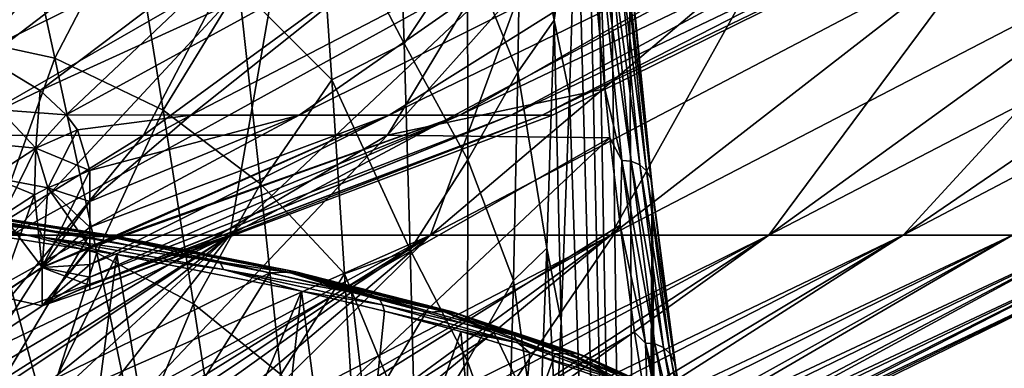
# Model space of a CAD drawing. Header units: metres. Extents: x -92 to 264, y -100 to 50.
# Tile 158 of 656: x 8.15 to 13.26, y -87.85 to -86.05. Entities that reach past the tile are written whole.
import ezdxf

# ---------------------------------------------------------------- set-up
doc = ezdxf.new("R2010")
doc.units = ezdxf.units.M
doc.layers.add('solid_21062050_01', color=7, linetype='CONTINUOUS')

msp = doc.modelspace()

# ---------------------------------------------------------------- linework, layer by layer
at = {"layer": 'solid_21062050_01'}
for points in [[(11.099886, -82.686668, 14.053756), (11.075322, -83.958984, 14.551598), (11.372429, -97.472519, 8.515036)], [(11.20477, -84.311188, 11.924382), (11.099886, -82.686668, 14.053756), (11.372429, -97.472519, 8.515036)], [(11.075322, -83.958984, 14.551598), (11.044058, -85.212616, 15.185433), (11.372429, -97.472519, 8.515036)], [(11.316889, -85.724564, 9.648303), (11.20477, -84.311188, 11.924382), (11.372429, -97.472519, 8.515036)], [(10.754208, -85.17878, 16.944223), (10.925914, -86.048782, 16.59277), (10.957839, -84.790749, 15.863614)], [(10.957839, -84.790749, 15.863614), (10.925914, -86.048782, 16.59277), (11.044058, -85.212616, 15.185433)], [(8.190191, -84.9543, 12.398563), (7.450551, -86.645546, 10.13701), (6.041152, -86.645882, 10.772368)], [(6.633561, -84.954651, 13.067729), (8.190191, -84.9543, 12.398563), (6.041152, -86.645882, 10.772368)], [(9.6802, -84.95388, 11.591868), (8.794003, -86.645149, 9.372012), (7.450551, -86.645546, 10.13701)], [(8.190191, -84.9543, 12.398563), (9.6802, -84.95388, 11.591868), (7.450551, -86.645546, 10.13701)], [(9.6802, -84.95388, 11.591868), (11.059783, -84.991524, 10.61774), (8.794003, -86.645149, 9.372012)], [(11.059783, -84.991524, 10.61774), (10.059618, -86.644691, 8.484146), (8.794003, -86.645149, 9.372012)], [(11.059783, -84.991524, 10.61774), (11.10142, -85.481384, 9.788673), (10.059618, -86.644691, 8.484146)], [(9.701192, -85.315582, 19.234802), (10.147049, -86.169365, 19.052923), (10.110951, -85.056129, 18.440531)], [(10.110951, -85.056129, 18.440531), (10.147049, -86.169365, 19.052923), (10.475173, -85.674133, 18.030552)], [(7.740317, -86.117912, 21.411383), (8.333548, -86.24543, 21.172688), (8.108117, -85.211731, 20.667017)], [(8.108117, -85.211731, 20.667017), (8.333548, -86.24543, 21.172688), (8.728756, -85.482147, 20.38615)], [(10.475173, -85.674133, 18.030552), (10.736464, -86.318748, 17.628668), (10.754208, -85.17878, 16.944223)], [(10.754208, -85.17878, 16.944223), (10.736464, -86.318748, 17.628668), (10.925914, -86.048782, 16.59277)], [(10.925914, -86.048782, 16.59277), (11.006142, -86.432068, 15.954272), (11.044058, -85.212616, 15.185433)], [(11.044058, -85.212616, 15.185433), (11.006142, -86.432068, 15.954272), (11.372429, -97.472519, 8.515036)], [(9.288865, -85.873367, 20.097788), (9.771953, -86.357697, 19.811073), (9.701192, -85.315582, 19.234802)], [(9.701192, -85.315582, 19.234802), (9.771953, -86.357697, 19.811073), (10.147049, -86.169365, 19.052923)], [(7.938954, -86.220543, 4.000219), (7.500417, -86.04306, 4.872579), (8.622748, -85.404152, 5.548069)], [(7.500417, -86.04306, -13.86504), (7.938954, -86.220543, -12.992681), (8.622748, -85.404152, -14.54053)], [(7.938954, -86.220543, 4.000219), (8.622748, -85.404152, 5.548069), (9.594673, -85.404152, 4.624187)], [(8.257662, -86.412926, 3.080191), (7.938954, -86.220543, 4.000219), (9.594673, -85.404152, 4.624187)], [(7.938954, -86.220543, -12.992681), (9.594673, -85.404152, -13.616647), (8.622748, -85.404152, -14.54053)], [(7.938954, -86.220543, -12.992681), (8.257662, -86.412926, -12.072651), (9.594673, -85.404152, -13.616647)], [(8.257662, -86.412926, 3.080191), (9.594673, -85.404152, 4.624187), (10.468143, -85.404152, 3.606716)], [(8.392622, -86.538361, 2.492268), (8.257662, -86.412926, 3.080191), (10.468143, -85.404152, 3.606716)], [(8.257662, -86.412926, -12.072651), (8.392622, -86.538361, -11.484729), (9.594673, -85.404152, -13.616647)], [(9.039721, -86.540535, 1.623331), (8.392622, -86.538361, 2.492268), (10.468143, -85.404152, 3.606716)], [(8.392622, -86.538361, -11.484729), (10.468143, -85.404152, -12.599176), (9.594673, -85.404152, -13.616647)], [(8.392622, -86.538361, -11.484729), (9.039721, -86.540535, -10.615791), (10.468143, -85.404152, -12.599176)], [(9.039721, -86.540535, 1.623331), (10.468143, -85.404152, 3.606716), (11.234196, -85.404152, 2.506098)], [(9.601254, -86.540535, 0.698139), (9.039721, -86.540535, 1.623331), (11.234196, -85.404152, 2.506098)], [(9.039721, -86.540535, -10.615791), (11.234196, -85.404152, -11.498558), (10.468143, -85.404152, -12.599176)], [(9.039721, -86.540535, -10.615791), (9.601254, -86.540535, -9.690599), (11.234196, -85.404152, -11.498558)], [(9.601254, -86.540535, 0.698139), (11.234196, -85.404152, 2.506098), (11.884971, -85.404152, 1.333626)], [(10.068417, -86.540535, -0.278109), (9.601254, -86.540535, 0.698139), (11.884971, -85.404152, 1.333626)], [(9.601254, -86.540535, -9.690599), (11.884971, -85.404152, -10.326087), (11.234196, -85.404152, -11.498558)], [(9.601254, -86.540535, -9.690599), (10.068417, -86.540535, -8.714352), (11.884971, -85.404152, -10.326087)], [(10.068417, -86.540535, -0.278109), (11.884971, -85.404152, 1.333626), (12.41379, -85.404152, 0.101333)], [(10.436615, -86.540535, -1.295817), (10.068417, -86.540535, -0.278109), (12.41379, -85.404152, 0.101333)], [(10.068417, -86.540535, -8.714352), (12.41379, -85.404152, -9.093793), (11.884971, -85.404152, -10.326087)], [(10.068417, -86.540535, -8.714352), (10.436615, -86.540535, -7.696643), (12.41379, -85.404152, -9.093793)], [(10.436615, -86.540535, -1.295817), (12.41379, -85.404152, 0.101333), (12.815226, -85.404152, -1.178138)], [(10.702229, -86.540535, -2.344983), (10.436615, -86.540535, -1.295817), (12.815226, -85.404152, -1.178138)], [(10.436615, -86.540535, -7.696643), (12.815226, -85.404152, -7.814322), (12.41379, -85.404152, -9.093793)], [(10.436615, -86.540535, -7.696643), (10.702229, -86.540535, -6.647477), (12.815226, -85.404152, -7.814322)], [(10.702229, -86.540535, -2.344983), (12.815226, -85.404152, -1.178138), (13.085161, -85.404152, -2.491657)], [(10.862649, -86.540535, -3.415294), (10.702229, -86.540535, -2.344983), (13.085161, -85.404152, -2.491657)], [(10.702229, -86.540535, -6.647477), (13.085161, -85.404152, -6.500803), (12.815226, -85.404152, -7.814322)], [(10.702229, -86.540535, -6.647477), (10.862649, -86.540535, -5.577166), (13.085161, -85.404152, -6.500803)], [(10.862649, -86.540535, -3.415294), (13.085161, -85.404152, -2.491657), (13.220824, -85.404152, -3.825746)], [(10.916298, -86.540535, -4.49623), (10.862649, -86.540535, -3.415294), (13.220824, -85.404152, -3.825746)], [(10.862649, -86.540535, -5.577166), (13.220824, -85.404152, -5.166715), (13.085161, -85.404152, -6.500803)], [(10.862649, -86.540535, -5.577166), (10.916298, -86.540535, -4.49623), (13.220824, -85.404152, -5.166715)], [(10.916298, -86.540535, -4.49623), (13.220824, -85.404152, -3.825746), (13.220824, -85.404152, -5.166715)], [(8.333548, -86.24543, 21.172688), (8.895329, -86.515602, 20.935871), (8.728756, -85.482147, 20.38615)], [(8.728756, -85.482147, 20.38615), (8.895329, -86.515602, 20.935871), (9.288865, -85.873367, 20.097788)], [(11.10142, -85.481384, 9.788673), (11.18804, -86.404457, 8.019088), (10.059618, -86.644691, 8.484146)], [(11.159621, -85.594002, 9.567448), (11.18804, -86.404457, 8.019088), (11.10142, -85.481384, 9.788673)], [(11.277246, -86.775848, 7.179712), (11.18804, -86.404457, 8.019088), (11.159621, -85.594002, 9.567448)], [(11.159621, -85.594002, 9.567448), (11.208379, -85.597893, 9.572013), (11.326022, -86.77993, 7.183896)], [(11.277246, -86.775848, 7.179712), (11.159621, -85.594002, 9.567448), (11.326022, -86.77993, 7.183896)], [(11.208379, -85.597893, 9.572013), (11.252707, -85.615395, 9.583931), (11.370437, -86.798279, 7.194094)], [(11.326022, -86.77993, 7.183896), (11.208379, -85.597893, 9.572013), (11.370437, -86.798279, 7.194094)], [(11.252707, -85.615395, 9.583931), (11.287853, -85.644623, 9.601922), (11.405724, -86.828926, 7.209212)], [(11.370437, -86.798279, 7.194094), (11.252707, -85.615395, 9.583931), (11.405724, -86.828926, 7.209212)], [(9.505383, -85.659615, -18.152988), (8.105419, -87.163826, -16.141603), (6.88569, -87.163826, -16.901867)], [(9.505383, -85.659615, -18.152988), (6.88569, -87.163826, -16.901867), (8.074984, -85.659615, -19.044563)], [(8.074984, -85.659615, 10.052103), (8.105419, -87.163826, 7.149144), (9.505383, -85.659615, 9.160527)], [(9.505383, -85.659615, 9.160527), (8.105419, -87.163826, 7.149144), (9.241976, -87.163826, 6.269383)], [(10.838246, -85.659615, -17.121275), (9.241976, -87.163826, -15.261844), (8.105419, -87.163826, -16.141603)], [(10.838246, -85.659615, -17.121275), (8.105419, -87.163826, -16.141603), (9.505383, -85.659615, -18.152988)], [(10.838246, -85.659615, 8.128816), (9.241976, -87.163826, 6.269383), (10.283697, -87.163826, 5.279153)], [(9.505383, -85.659615, 9.160527), (9.241976, -87.163826, 6.269383), (10.838246, -85.659615, 8.128816)], [(12.059893, -85.659615, -15.960013), (10.283697, -87.163826, -14.271614), (9.241976, -87.163826, -15.261844)], [(12.059893, -85.659615, -15.960013), (9.241976, -87.163826, -15.261844), (10.838246, -85.659615, -17.121275)], [(10.147049, -86.169365, 19.052923), (10.47781, -86.773102, 18.727842), (10.475173, -85.674133, 18.030552)], [(12.059893, -85.659615, 6.967553), (10.283697, -87.163826, 5.279153), (11.219894, -87.163826, 4.188614)], [(10.838246, -85.659615, 8.128816), (10.283697, -87.163826, 5.279153), (12.059893, -85.659615, 6.967553)], [(13.157789, -85.659615, -14.681117), (11.219894, -87.163826, -13.181075), (10.283697, -87.163826, -14.271614)], [(13.157789, -85.659615, -14.681117), (10.283697, -87.163826, -14.271614), (12.059893, -85.659615, -15.960013)], [(10.475173, -85.674133, 18.030552), (10.47781, -86.773102, 18.727842), (10.736464, -86.318748, 17.628668)], [(13.157789, -85.659615, 5.688657), (11.219894, -87.163826, 4.188614), (12.04096, -87.163826, 3.008957)], [(12.059893, -85.659615, 6.967553), (11.219894, -87.163826, 4.188614), (13.157789, -85.659615, 5.688657)], [(14.120669, -85.659615, -13.29771), (12.04096, -87.163826, -12.001418), (11.219894, -87.163826, -13.181075)], [(14.120669, -85.659615, -13.29771), (11.219894, -87.163826, -13.181075), (13.157789, -85.659615, -14.681117)], [(11.287853, -85.644623, 9.601922), (11.310046, -85.682449, 9.624057), (11.428101, -86.868599, 7.227629)], [(11.405724, -86.828926, 7.209212), (11.287853, -85.644623, 9.601922), (11.428101, -86.868599, 7.227629)], [(11.310046, -85.682449, 9.624057), (11.316889, -85.724564, 9.648303), (11.43515, -86.912834, 7.247658)], [(11.428101, -86.868599, 7.227629), (11.310046, -85.682449, 9.624057), (11.43515, -86.912834, 7.247658)], [(14.120669, -85.659615, 4.30525), (12.04096, -87.163826, 3.008957), (12.738469, -87.163826, 1.752287)], [(13.157789, -85.659615, 5.688657), (12.04096, -87.163826, 3.008957), (14.120669, -85.659615, 4.30525)], [(14.938651, -85.659615, -11.823989), (12.738469, -87.163826, -10.744747), (12.04096, -87.163826, -12.001418)], [(14.938651, -85.659615, -11.823989), (12.04096, -87.163826, -12.001418), (14.120669, -85.659615, -13.29771)], [(14.938651, -85.659615, 2.831528), (12.738469, -87.163826, 1.752287), (13.305264, -87.163826, 0.431498)], [(14.120669, -85.659615, 4.30525), (12.738469, -87.163826, 1.752287), (14.938651, -85.659615, 2.831528)], [(15.603343, -85.659615, -10.275074), (13.305264, -87.163826, -9.423959), (12.738469, -87.163826, -10.744747)], [(15.603343, -85.659615, -10.275074), (12.738469, -87.163826, -10.744747), (14.938651, -85.659615, -11.823989)], [(11.43515, -86.912834, 7.247658), (11.316889, -85.724564, 9.648303), (11.372429, -97.472519, 8.515036)], [(8.895329, -86.515602, 20.935871), (9.401516, -86.897652, 20.703985), (9.288865, -85.873367, 20.097788)], [(9.288865, -85.873367, 20.097788), (9.401516, -86.897652, 20.703985), (9.771953, -86.357697, 19.811073)], [(10.736464, -86.318748, 17.628668), (10.888506, -87.229965, 17.436113), (10.925914, -86.048782, 16.59277)], [(10.925914, -86.048782, 16.59277), (10.888506, -87.229965, 17.436113), (10.961474, -87.608398, 16.860132)], [(10.925914, -86.048782, 16.59277), (10.961474, -87.608398, 16.860132), (11.006142, -86.432068, 15.954272)], [(7.740317, -86.117912, 21.411383), (8.018073, -87.1203, 21.982719), (8.333548, -86.24543, 21.172688)], [(9.771953, -86.357697, 19.811073), (10.178188, -87.239082, 19.768929), (10.147049, -86.169365, 19.052923)], [(10.147049, -86.169365, 19.052923), (10.178188, -87.239082, 19.768929), (10.47781, -86.773102, 18.727842)], [(8.044914, -86.513824, 3.046077), (7.938954, -86.220543, 4.000219), (8.257662, -86.412926, 3.080191)], [(8.044914, -86.513824, -12.038538), (8.257662, -86.412926, -12.072651), (7.938954, -86.220543, -12.992681)], [(8.018073, -87.1203, 21.982719), (8.55034, -87.254684, 21.77582), (8.333548, -86.24543, 21.172688)], [(8.333548, -86.24543, 21.172688), (8.55034, -87.254684, 21.77582), (8.895329, -86.515602, 20.935871)], [(10.47781, -86.773102, 18.727842), (10.714052, -87.398659, 18.412615), (10.736464, -86.318748, 17.628668)], [(10.736464, -86.318748, 17.628668), (10.714052, -87.398659, 18.412615), (10.888506, -87.229965, 17.436113)], [(9.401516, -86.897652, 20.703985), (9.837316, -87.364326, 20.482281), (9.771953, -86.357697, 19.811073)], [(9.771953, -86.357697, 19.811073), (9.837316, -87.364326, 20.482281), (10.178188, -87.239082, 19.768929)], [(8.044914, -86.513824, 3.046077), (8.257662, -86.412926, 3.080191), (8.392622, -86.538361, 2.492268)], [(8.044914, -86.513824, -12.038538), (8.233754, -86.711365, -11.114583), (8.257662, -86.412926, -12.072651)], [(8.233754, -86.711365, -11.114583), (8.392622, -86.538361, -11.484729), (8.257662, -86.412926, -12.072651)], [(11.18804, -86.404457, 8.019088), (11.215456, -86.658554, 7.470256), (10.059618, -86.644691, 8.484146)], [(11.006142, -86.432068, 15.954272), (10.961474, -87.608398, 16.860132), (11.372429, -97.472519, 8.515036)], [(11.277246, -86.775848, 7.179712), (11.215456, -86.658554, 7.470256), (11.18804, -86.404457, 8.019088)], [(7.819575, -86.671707, 3.017794), (8.044914, -86.513824, 3.046077), (8.233754, -86.711365, 2.122123)], [(8.002224, -86.862679, -11.1162), (8.233754, -86.711365, -11.114583), (8.044914, -86.513824, -12.038538)], [(8.233754, -86.711365, 2.122123), (8.044914, -86.513824, 3.046077), (8.392622, -86.538361, 2.492268)], [(8.233754, -86.711365, 2.122123), (8.392622, -86.538361, 2.492268), (8.450826, -86.616867, 2.128699)], [(8.233754, -86.711365, -11.114583), (8.450826, -86.616867, -11.12116), (8.392622, -86.538361, -11.484729)], [(8.450826, -86.616867, 2.128699), (8.392622, -86.538361, 2.492268), (9.039721, -86.540535, 1.623331)], [(8.450826, -86.616867, -11.12116), (9.039721, -86.540535, -10.615791), (8.392622, -86.538361, -11.484729)], [(8.450826, -86.616867, 2.128699), (9.039721, -86.540535, 1.623331), (8.515517, -86.828522, 1.163308)], [(8.450826, -86.616867, -11.12116), (8.515517, -86.828522, -10.155768), (9.039721, -86.540535, -10.615791)], [(8.515505, -87.223793, -1.076689), (10.068417, -86.540535, -0.278109), (10.436615, -86.540535, -1.295817)], [(8.515505, -87.223793, -1.076689), (8.515517, -87.122139, -0.378808), (10.068417, -86.540535, -0.278109)], [(8.515517, -87.230324, -1.126623), (8.515505, -87.223793, -1.076689), (10.436615, -86.540535, -1.295817)], [(8.515507, -87.224678, -7.909022), (8.515517, -87.230324, -7.865838), (10.068417, -86.540535, -8.714352)], [(8.515517, -87.122139, -8.61365), (8.515507, -87.224678, -7.909022), (10.068417, -86.540535, -8.714352)], [(8.515513, -87.423264, -3.351102), (10.702229, -86.540535, -2.344983), (10.862649, -86.540535, -3.415294)], [(8.515513, -87.423264, -3.351102), (8.515517, -87.380646, -2.615791), (10.702229, -86.540535, -2.344983)], [(8.515517, -87.423882, -3.365357), (8.515513, -87.423264, -3.351102), (10.862649, -86.540535, -3.415294)], [(8.515515, -87.423561, -5.634521), (8.515517, -87.423874, -5.627155), (10.702229, -86.540535, -6.647477)], [(8.515517, -87.380638, -6.376701), (8.515515, -87.423561, -5.634521), (10.702229, -86.540535, -6.647477)], [(8.515517, -86.828522, 1.163308), (9.039721, -86.540535, 1.623331), (9.601254, -86.540535, 0.698139)], [(8.515517, -87.122139, -0.378808), (9.601254, -86.540535, 0.698139), (10.068417, -86.540535, -0.278109)], [(8.515517, -86.989456, 0.381061), (8.515517, -86.828522, 1.163308), (9.601254, -86.540535, 0.698139)], [(8.515517, -87.122139, -0.378808), (8.515517, -86.989456, 0.381061), (9.601254, -86.540535, 0.698139)], [(8.515517, -87.380646, -2.615791), (10.436615, -86.540535, -1.295817), (10.702229, -86.540535, -2.344983)], [(8.515517, -87.31617, -1.870434), (8.515517, -87.230324, -1.126623), (10.436615, -86.540535, -1.295817)], [(8.515517, -87.380646, -2.615791), (8.515517, -87.31617, -1.870434), (10.436615, -86.540535, -1.295817)], [(8.515517, -87.445618, -4.118788), (10.862649, -86.540535, -3.415294), (10.916298, -86.540535, -4.49623)], [(8.515517, -87.445618, -4.118788), (8.515517, -87.423882, -3.365357), (10.862649, -86.540535, -3.415294)], [(8.515517, -87.445618, -4.87374), (10.916298, -86.540535, -4.49623), (10.862649, -86.540535, -5.577166)], [(8.515517, -87.445618, -4.87374), (8.515517, -87.445618, -4.118788), (10.916298, -86.540535, -4.49623)], [(8.515517, -87.423874, -5.627155), (10.862649, -86.540535, -5.577166), (10.702229, -86.540535, -6.647477)], [(8.515517, -87.423874, -5.627155), (8.515517, -87.445618, -4.87374), (10.862649, -86.540535, -5.577166)], [(8.515517, -87.380638, -6.376701), (10.702229, -86.540535, -6.647477), (10.436615, -86.540535, -7.696643)], [(8.515517, -87.31617, -7.12204), (10.436615, -86.540535, -7.696643), (10.068417, -86.540535, -8.714352)], [(8.515517, -87.31617, -7.12204), (8.515517, -87.380638, -6.376701), (10.436615, -86.540535, -7.696643)], [(8.515517, -87.122139, -8.61365), (10.068417, -86.540535, -8.714352), (9.601254, -86.540535, -9.690599)], [(8.515517, -87.230324, -7.865838), (8.515517, -87.31617, -7.12204), (10.068417, -86.540535, -8.714352)], [(8.515517, -86.989456, -9.373516), (9.601254, -86.540535, -9.690599), (9.039721, -86.540535, -10.615791)], [(8.515517, -86.989456, -9.373516), (8.515517, -87.122139, -8.61365), (9.601254, -86.540535, -9.690599)], [(8.515517, -86.828522, -10.155768), (8.515517, -86.989456, -9.373516), (9.039721, -86.540535, -10.615791)], [(8.55034, -87.254684, 21.77582), (9.053663, -87.519554, 21.583969), (8.895329, -86.515602, 20.935871)], [(8.895329, -86.515602, 20.935871), (9.053663, -87.519554, 21.583969), (9.401516, -86.897652, 20.703985)], [(8.794003, -86.645149, 9.372012), (7.590071, -88.102921, 7.167106), (6.435072, -88.103279, 7.841257)], [(7.450551, -86.645546, 10.13701), (8.794003, -86.645149, 9.372012), (6.435072, -88.103279, 7.841257)], [(10.059618, -86.644691, 8.484146), (8.675085, -88.102516, 6.385283), (7.590071, -88.102921, 7.167106)], [(8.794003, -86.645149, 9.372012), (10.059618, -86.644691, 8.484146), (7.590071, -88.102921, 7.167106)], [(8.233754, -86.711365, 2.122123), (8.450826, -86.616867, 2.128699), (8.515517, -86.828522, 1.163308)], [(8.233754, -86.711365, -11.114583), (8.297085, -86.917122, -10.175409), (8.450826, -86.616867, -11.12116)], [(8.297085, -86.917122, -10.175409), (8.515517, -86.828522, -10.155768), (8.450826, -86.616867, -11.12116)], [(10.059618, -86.644691, 8.484146), (11.215456, -86.658554, 7.470256), (8.675085, -88.102516, 6.385283)], [(8.002224, -86.862679, 2.12374), (7.819575, -86.671707, 3.017794), (8.233754, -86.711365, 2.122123)], [(11.215456, -86.658554, 7.470256), (9.680109, -88.102058, 5.502998), (8.675085, -88.102516, 6.385283)], [(11.215456, -86.658554, 7.470256), (11.267739, -87.110565, 6.407537), (9.680109, -88.102058, 5.502998)], [(11.277246, -86.775848, 7.179712), (11.267739, -87.110565, 6.407537), (11.215456, -86.658554, 7.470256)], [(8.002224, -86.862679, -11.1162), (8.063478, -87.061707, -10.207463), (8.233754, -86.711365, -11.114583)], [(8.002224, -86.862679, 2.12374), (8.233754, -86.711365, 2.122123), (8.297085, -86.917122, 1.182949)], [(8.233754, -86.711365, -11.114583), (8.063478, -87.061707, -10.207463), (8.227386, -86.954224, -10.183634)], [(8.233754, -86.711365, -11.114583), (8.227386, -86.954224, -10.183634), (8.297085, -86.917122, -10.175409)], [(8.233754, -86.711365, 2.122123), (8.515517, -86.828522, 1.163308), (8.297085, -86.917122, 1.182949)], [(10.178188, -87.239082, 19.768929), (10.475475, -87.816971, 19.523605), (10.47781, -86.773102, 18.727842)], [(10.47781, -86.773102, 18.727842), (10.475475, -87.816971, 19.523605), (10.714052, -87.398659, 18.412615)], [(11.39991, -87.723114, 4.689831), (11.267739, -87.110565, 6.407537), (11.277246, -86.775848, 7.179712)], [(11.277246, -86.775848, 7.179712), (11.326022, -86.77993, 7.183896), (11.448707, -87.727348, 4.693615)], [(11.39991, -87.723114, 4.689831), (11.277246, -86.775848, 7.179712), (11.448707, -87.727348, 4.693615)], [(11.326022, -86.77993, 7.183896), (11.370437, -86.798279, 7.194094), (11.493209, -87.746376, 4.70202)], [(11.448707, -87.727348, 4.693615), (11.326022, -86.77993, 7.183896), (11.493209, -87.746376, 4.70202)], [(11.370437, -86.798279, 7.194094), (11.405724, -86.828926, 7.209212), (11.528645, -87.778168, 4.714143)], [(11.493209, -87.746376, 4.70202), (11.370437, -86.798279, 7.194094), (11.528645, -87.778168, 4.714143)], [(8.266792, -87.329506, -1.062447), (8.515517, -86.828522, 1.163308), (8.515517, -86.989456, 0.381061)], [(8.297085, -86.917122, 1.182949), (8.515517, -86.828522, 1.163308), (8.266792, -87.329506, -1.062447)], [(8.297085, -86.917122, -10.175409), (8.515517, -86.989456, -9.373516), (8.515517, -86.828522, -10.155768)], [(11.405724, -86.828926, 7.209212), (11.428101, -86.868599, 7.227629), (11.551212, -87.819313, 4.728683)], [(11.528645, -87.778168, 4.714143), (11.405724, -86.828926, 7.209212), (11.551212, -87.819313, 4.728683)], [(8.002224, -86.862679, 2.12374), (8.297085, -86.917122, 1.182949), (8.227386, -86.954224, 1.191174)], [(8.002224, -86.862679, 2.12374), (8.227386, -86.954224, 1.191174), (8.063478, -87.061707, 1.215003)], [(9.053663, -87.519554, 21.583969), (9.506546, -87.885612, 21.40678), (9.401516, -86.897652, 20.703985)], [(9.401516, -86.897652, 20.703985), (9.506546, -87.885612, 21.40678), (9.837316, -87.364326, 20.482281)], [(11.428101, -86.868599, 7.227629), (11.43515, -86.912834, 7.247658), (11.558498, -87.865387, 4.743921)], [(11.551212, -87.819313, 4.728683), (11.428101, -86.868599, 7.227629), (11.558498, -87.865387, 4.743921)], [(8.227386, -86.954224, 1.191174), (8.266792, -87.329506, -1.062447), (8.041284, -87.477859, -1.042877)], [(8.063478, -87.061707, 1.215003), (8.227386, -86.954224, 1.191174), (8.041284, -87.477859, -1.042877)], [(8.227386, -86.954224, -10.183634), (8.063478, -87.061707, -10.207463), (8.266792, -87.330406, -7.923198)], [(8.297085, -86.917122, -10.175409), (8.227386, -86.954224, -10.183634), (8.266792, -87.330406, -7.923198)], [(8.227386, -86.954224, 1.191174), (8.297085, -86.917122, 1.182949), (8.266792, -87.329506, -1.062447)], [(8.297085, -86.917122, -10.175409), (8.266792, -87.330406, -7.923198), (8.515507, -87.224678, -7.909022)], [(8.297085, -86.917122, -10.175409), (8.515507, -87.224678, -7.909022), (8.515517, -87.122139, -8.61365)], [(8.297085, -86.917122, -10.175409), (8.515517, -87.122139, -8.61365), (8.515517, -86.989456, -9.373516)], [(11.43515, -86.912834, 7.247658), (11.372429, -97.472519, 8.515036), (11.451115, -97.383896, 6.918235)], [(11.43515, -86.912834, 7.247658), (11.451115, -97.383896, 6.918235), (11.529571, -97.233154, 5.32612)], [(11.558498, -87.865387, 4.743921), (11.43515, -86.912834, 7.247658), (11.529571, -97.233154, 5.32612)], [(8.506428, -87.173576, -17.543791), (7.446112, -87.009186, -18.48312), (6.853007, -88.09053, -16.634754)], [(7.21501, -86.984657, -18.8864), (8.253449, -87.1334, -18.036949), (7.228993, -87.023895, -18.912443)], [(7.602937, -87.011627, -18.539768), (8.253449, -87.1334, -18.036949), (7.21501, -86.984657, -18.8864)], [(7.543864, -87.000641, -18.463717), (7.446112, -87.009186, -18.48312), (8.506428, -87.173576, -17.543791)], [(7.543864, -87.000641, -18.463717), (8.60582, -87.167786, -17.508574), (7.57465, -86.998192, -18.501921)], [(7.543864, -87.000641, -18.463717), (8.506428, -87.173576, -17.543791), (8.60582, -87.167786, -17.508574)], [(7.57465, -86.998192, -18.501921), (8.640922, -87.166016, -17.542896), (7.602937, -87.011627, -18.539768)], [(8.60582, -87.167786, -17.508574), (8.640922, -87.166016, -17.542896), (7.57465, -86.998192, -18.501921)], [(7.602937, -87.011627, -18.539768), (8.673176, -87.180077, -17.577177), (8.253449, -87.1334, -18.036949)], [(8.640922, -87.166016, -17.542896), (8.673176, -87.180077, -17.577177), (7.602937, -87.011627, -18.539768)], [(8.266792, -87.329506, -1.062447), (8.515517, -86.989456, 0.381061), (8.515517, -87.122139, -0.378808)], [(7.228993, -87.023895, -18.912443), (8.269444, -87.17292, -18.061346), (7.575829, -87.095123, -18.662865)], [(8.253449, -87.1334, -18.036949), (8.269444, -87.17292, -18.061346), (7.228993, -87.023895, -18.912443)], [(8.063478, -87.061707, -10.207463), (8.041284, -87.47876, -7.942729), (8.266792, -87.330406, -7.923198)], [(7.575829, -87.095123, -18.662865), (8.654551, -87.26413, -17.70783), (7.902835, -88.7957, -19.023548)], [(8.269444, -87.17292, -18.061346), (8.654551, -87.26413, -17.70783), (7.575829, -87.095123, -18.662865)], [(11.267739, -87.110565, 6.407537), (10.595878, -88.101547, 4.528385), (9.680109, -88.102058, 5.502998)], [(11.267739, -87.110565, 6.407537), (11.342111, -87.666092, 4.8966), (10.595878, -88.101547, 4.528385)], [(11.39991, -87.723114, 4.689831), (11.342111, -87.666092, 4.8966), (11.267739, -87.110565, 6.407537)], [(7.55621, -87.750313, -15.151484), (8.105419, -87.163826, -16.141603), (9.241976, -87.163826, -15.261844)], [(7.829607, -87.84169, -14.718067), (7.55621, -87.750313, -15.151484), (9.241976, -87.163826, -15.261844)], [(9.241976, -87.163826, 6.269383), (7.577931, -88.220345, 4.891006), (7.847855, -88.289696, 4.460202)], [(9.241976, -87.163826, 6.269383), (8.105419, -87.163826, 7.149144), (7.577931, -88.220345, 4.891006)], [(8.018073, -87.1203, 21.982719), (7.644981, -87.587059, 22.492044), (8.28207, -88.092636, 22.651075)], [(8.075435, -87.938591, -14.264696), (7.829607, -87.84169, -14.718067), (9.241976, -87.163826, -15.261844)], [(9.241976, -87.163826, 6.269383), (7.847855, -88.289696, 4.460202), (8.251185, -88.421143, 3.665368)], [(8.018073, -87.1203, 21.982719), (8.28207, -88.092636, 22.651075), (8.55034, -87.254684, 21.77582)], [(8.292055, -88.040565, -13.793228), (8.075435, -87.938591, -14.264696), (9.241976, -87.163826, -15.261844)], [(10.283697, -87.163826, 5.279153), (8.251185, -88.421143, 3.665368), (9.018927, -88.42231, 2.803729)], [(10.283697, -87.163826, 5.279153), (9.241976, -87.163826, 6.269383), (8.251185, -88.421143, 3.665368)], [(8.253449, -87.1334, -18.036949), (9.190171, -87.300751, -17.079422), (8.269444, -87.17292, -18.061346)], [(8.673176, -87.180077, -17.577177), (9.190171, -87.300751, -17.079422), (8.253449, -87.1334, -18.036949)], [(8.266792, -87.329506, -1.062447), (8.515517, -87.122139, -0.378808), (8.515505, -87.223793, -1.076689)], [(8.292055, -88.040565, -13.793228), (9.241976, -87.163826, -15.261844), (10.283697, -87.163826, -14.271614)], [(8.478061, -88.147064, -13.30575), (8.292055, -88.040565, -13.793228), (10.283697, -87.163826, -14.271614)], [(8.632236, -88.257484, -12.804565), (8.478061, -88.147064, -13.30575), (10.283697, -87.163826, -14.271614)], [(8.60582, -87.167786, -17.508574), (8.506428, -87.173576, -17.543791), (9.449599, -87.358711, -16.483248)], [(8.60582, -87.167786, -17.508574), (9.545122, -87.355026, -16.435656), (8.640922, -87.166016, -17.542896)], [(8.60582, -87.167786, -17.508574), (9.449599, -87.358711, -16.483248), (9.545122, -87.355026, -16.435656)], [(8.632236, -88.257484, -12.804565), (10.283697, -87.163826, -14.271614), (8.79437, -88.420128, -12.073017)], [(8.640922, -87.166016, -17.542896), (9.584022, -87.354012, -16.465639), (8.673176, -87.180077, -17.577177)], [(9.545122, -87.355026, -16.435656), (9.584022, -87.354012, -16.465639), (8.640922, -87.166016, -17.542896)], [(11.219894, -87.163826, -13.181075), (9.499717, -88.42231, -11.1585), (8.79437, -88.420128, -12.073017)], [(10.283697, -87.163826, -14.271614), (11.219894, -87.163826, -13.181075), (8.79437, -88.420128, -12.073017)], [(11.219894, -87.163826, 4.188614), (9.018927, -88.42231, 2.803729), (9.698759, -88.42231, 1.872798)], [(11.219894, -87.163826, 4.188614), (10.283697, -87.163826, 5.279153), (9.018927, -88.42231, 2.803729)], [(12.04096, -87.163826, -12.001418), (10.113901, -88.42231, -10.183008), (9.499717, -88.42231, -11.1585)], [(11.219894, -87.163826, -13.181075), (12.04096, -87.163826, -12.001418), (9.499717, -88.42231, -11.1585)], [(12.04096, -87.163826, 3.008957), (9.698759, -88.42231, 1.872798), (10.282865, -88.42231, 0.879004)], [(12.04096, -87.163826, 3.008957), (11.219894, -87.163826, 4.188614), (9.698759, -88.42231, 1.872798)], [(12.738469, -87.163826, -10.744747), (10.628262, -88.42231, -9.151389), (10.113901, -88.42231, -10.183008)], [(12.04096, -87.163826, -12.001418), (12.738469, -87.163826, -10.744747), (10.113901, -88.42231, -10.183008)], [(12.738469, -87.163826, 1.752287), (10.282865, -88.42231, 0.879004), (10.765478, -88.42231, -0.167843)], [(12.738469, -87.163826, 1.752287), (12.04096, -87.163826, 3.008957), (10.282865, -88.42231, 0.879004)], [(13.305264, -87.163826, -9.423959), (11.037721, -88.42231, -8.073823), (10.628262, -88.42231, -9.151389)], [(12.738469, -87.163826, -10.744747), (13.305264, -87.163826, -9.423959), (10.628262, -88.42231, -9.151389)], [(13.305264, -87.163826, 0.431498), (10.765478, -88.42231, -0.167843), (11.141835, -88.42231, -1.257412)], [(13.305264, -87.163826, 0.431498), (12.738469, -87.163826, 1.752287), (10.765478, -88.42231, -0.167843)], [(13.735529, -87.163826, -8.052605), (11.338237, -88.42231, -6.960947), (11.037721, -88.42231, -8.073823)], [(13.305264, -87.163826, -9.423959), (13.735529, -87.163826, -8.052605), (11.037721, -88.42231, -8.073823)], [(13.735529, -87.163826, -0.939855), (11.141835, -88.42231, -1.257412), (11.408223, -88.42231, -2.378948)], [(13.735529, -87.163826, -0.939855), (13.305264, -87.163826, 0.431498), (11.141835, -88.42231, -1.257412)], [(14.024849, -87.163826, -6.644758), (11.526845, -88.42231, -5.823743), (11.338237, -88.42231, -6.960947)], [(13.735529, -87.163826, -8.052605), (14.024849, -87.163826, -6.644758), (11.338237, -88.42231, -6.960947)], [(14.024849, -87.163826, -2.347703), (11.408223, -88.42231, -2.378948), (11.562012, -88.42231, -3.521381)], [(14.024849, -87.163826, -2.347703), (13.735529, -87.163826, -0.939855), (11.408223, -88.42231, -2.378948)], [(14.170255, -87.163826, -5.214864), (11.601683, -88.42231, -4.673437), (11.526845, -88.42231, -5.823743)], [(14.024849, -87.163826, -6.644758), (14.170255, -87.163826, -5.214864), (11.526845, -88.42231, -5.823743)], [(14.170255, -87.163826, -3.777596), (11.562012, -88.42231, -3.521381), (11.601683, -88.42231, -4.673437)], [(14.170255, -87.163826, -3.777596), (14.024849, -87.163826, -2.347703), (11.562012, -88.42231, -3.521381)], [(14.170255, -87.163826, -5.214864), (14.170255, -87.163826, -3.777596), (11.601683, -88.42231, -4.673437)], [(8.506428, -87.173576, -17.543791), (6.853007, -88.09053, -16.634754), (7.957518, -88.090889, -15.940269)], [(9.449599, -87.358711, -16.483248), (8.506428, -87.173576, -17.543791), (7.957518, -88.090889, -15.940269)], [(8.269444, -87.17292, -18.061346), (9.207979, -87.340599, -17.101967), (8.654551, -87.26413, -17.70783)], [(9.190171, -87.300751, -17.079422), (9.207979, -87.340599, -17.101967), (8.269444, -87.17292, -18.061346)], [(8.673176, -87.180077, -17.577177), (9.619771, -87.368767, -16.495928), (9.190171, -87.300751, -17.079422)], [(9.584022, -87.354012, -16.465639), (9.619771, -87.368767, -16.495928), (8.673176, -87.180077, -17.577177)], [(8.654551, -87.26413, -17.70783), (8.438166, -88.912712, -18.560574), (7.902835, -88.7957, -19.023548)], [(8.266792, -87.529831, -3.346424), (8.515505, -87.223793, -1.076689), (8.515517, -87.230324, -1.126623)], [(8.266792, -87.329506, -1.062447), (8.515505, -87.223793, -1.076689), (8.266792, -87.529831, -3.346424)], [(8.266792, -87.330406, -7.923198), (8.515517, -87.230324, -7.865838), (8.515507, -87.224678, -7.909022)], [(8.266792, -87.529831, -3.346424), (8.515517, -87.230324, -1.126623), (8.515517, -87.31617, -1.870434)], [(8.266792, -87.330406, -7.923198), (8.515517, -87.31617, -7.12204), (8.515517, -87.230324, -7.865838)], [(8.28207, -88.092636, 22.651075), (8.754846, -88.230133, 22.477987), (8.55034, -87.254684, 21.77582)], [(8.654551, -87.26413, -17.70783), (8.943822, -89.043175, -18.070915), (8.438166, -88.912712, -18.560574)], [(8.55034, -87.254684, 21.77582), (8.754846, -88.230133, 22.477987), (9.053663, -87.519554, 21.583969)], [(8.654551, -87.26413, -17.70783), (9.614128, -87.45446, -16.62965), (8.943822, -89.043175, -18.070915)], [(9.207979, -87.340599, -17.101967), (9.614128, -87.45446, -16.62965), (8.654551, -87.26413, -17.70783)], [(9.837316, -87.364326, 20.482281), (10.203268, -88.256165, 20.584372), (10.178188, -87.239082, 19.768929)], [(10.178188, -87.239082, 19.768929), (10.203268, -88.256165, 20.584372), (10.475475, -87.816971, 19.523605)], [(10.714052, -87.398659, 18.412615), (10.846068, -88.327713, 18.38184), (10.888506, -87.229965, 17.436113)], [(10.888506, -87.229965, 17.436113), (10.846068, -88.327713, 18.38184), (10.936569, -88.177711, 17.365276)], [(10.888506, -87.229965, 17.436113), (10.936569, -88.177711, 17.365276), (10.961474, -87.608398, 16.860132)], [(8.266792, -87.529831, -3.346424), (8.515517, -87.31617, -1.870434), (8.515517, -87.380646, -2.615791)], [(8.266792, -87.330406, -7.923198), (8.515517, -87.380638, -6.376701), (8.515517, -87.31617, -7.12204)], [(9.190171, -87.300751, -17.079422), (10.014223, -87.484268, -16.025936), (9.207979, -87.340599, -17.101967)], [(9.619771, -87.368767, -16.495928), (10.014223, -87.484268, -16.025936), (9.190171, -87.300751, -17.079422)], [(9.449599, -87.358711, -16.483248), (7.957518, -88.090889, -15.940269), (8.992193, -88.091309, -15.145473)], [(8.266792, -87.329506, -1.062447), (8.266792, -87.529831, -3.346424), (8.041284, -87.679321, -3.339871)], [(8.041284, -87.477859, -1.042877), (8.266792, -87.329506, -1.062447), (8.041284, -87.679321, -3.339871)], [(8.266792, -87.530136, -5.639169), (8.266792, -87.330406, -7.923198), (8.041284, -87.47876, -7.942729)], [(8.266792, -87.330406, -7.923198), (8.515515, -87.423561, -5.634521), (8.515517, -87.380638, -6.376701)], [(8.266792, -87.530136, -5.639169), (8.515515, -87.423561, -5.634521), (8.266792, -87.330406, -7.923198)], [(9.872945, -87.458153, -15.911841), (9.449599, -87.358711, -16.483248), (8.992193, -88.091309, -15.145473)], [(9.207979, -87.340599, -17.101967), (10.033624, -87.524475, -16.046444), (9.614128, -87.45446, -16.62965)], [(10.014223, -87.484268, -16.025936), (10.033624, -87.524475, -16.046444), (9.207979, -87.340599, -17.101967)], [(9.545122, -87.355026, -16.435656), (9.449599, -87.358711, -16.483248), (9.872945, -87.458153, -15.911841)], [(9.506546, -87.885612, 21.40678), (9.8959, -88.326866, 21.245842), (9.837316, -87.364326, 20.482281)], [(9.545122, -87.355026, -16.435656), (10.349169, -87.559227, -15.260567), (9.584022, -87.354012, -16.465639)], [(9.545122, -87.355026, -16.435656), (9.872945, -87.458153, -15.911841), (10.26188, -87.561676, -15.315567)], [(9.545122, -87.355026, -16.435656), (10.26188, -87.561676, -15.315567), (10.349169, -87.559227, -15.260567)], [(9.584022, -87.354012, -16.465639), (10.391302, -87.559036, -15.285826), (9.619771, -87.368767, -16.495928)], [(10.349169, -87.559227, -15.260567), (10.391302, -87.559036, -15.285826), (9.584022, -87.354012, -16.465639)], [(9.619771, -87.368767, -16.495928), (10.43003, -87.574554, -15.311763), (10.014223, -87.484268, -16.025936)], [(10.391302, -87.559036, -15.285826), (10.43003, -87.574554, -15.311763), (9.619771, -87.368767, -16.495928)], [(9.837316, -87.364326, 20.482281), (9.8959, -88.326866, 21.245842), (10.203268, -88.256165, 20.584372)], [(8.266792, -87.529831, -3.346424), (8.515517, -87.380646, -2.615791), (8.515513, -87.423264, -3.351102)], [(8.266792, -87.530136, -5.639169), (8.515513, -87.423264, -3.351102), (8.515517, -87.423882, -3.365357)], [(8.266792, -87.529831, -3.346424), (8.515513, -87.423264, -3.351102), (8.266792, -87.530136, -5.639169)], [(8.266792, -87.530136, -5.639169), (8.515517, -87.423874, -5.627155), (8.515515, -87.423561, -5.634521)], [(10.475475, -87.816971, 19.523605), (10.686998, -88.412003, 19.288246), (10.714052, -87.398659, 18.412615)], [(10.714052, -87.398659, 18.412615), (10.686998, -88.412003, 19.288246), (10.846068, -88.327713, 18.38184)], [(8.266792, -87.530136, -5.639169), (8.515517, -87.445618, -4.87374), (8.515517, -87.423874, -5.627155)], [(8.266792, -87.530136, -5.639169), (8.515517, -87.423882, -3.365357), (8.515517, -87.445618, -4.118788)], [(8.266792, -87.530136, -5.639169), (8.515517, -87.445618, -4.118788), (8.515517, -87.445618, -4.87374)], [(9.614128, -87.45446, -16.62965), (9.417952, -89.18737, -17.557079), (8.943822, -89.043175, -18.070915)], [(9.872945, -87.458153, -15.911841), (8.992193, -88.091309, -15.145473), (9.947953, -88.091766, -14.257342)], [(9.614128, -87.45446, -16.62965), (9.858856, -89.345901, -17.021919), (9.417952, -89.18737, -17.557079)], [(9.614128, -87.45446, -16.62965), (10.044768, -87.556755, -16.048792), (9.858856, -89.345901, -17.021919)], [(10.033624, -87.524475, -16.046444), (10.044768, -87.556755, -16.048792), (9.614128, -87.45446, -16.62965)], [(10.26188, -87.561676, -15.315567), (9.872945, -87.458153, -15.911841), (9.947953, -88.091766, -14.257342)], [(8.041284, -87.679626, -5.645683), (8.266792, -87.530136, -5.639169), (8.041284, -87.47876, -7.942729)], [(8.754846, -88.230133, 22.477987), (9.201156, -88.48436, 22.330221), (9.053663, -87.519554, 21.583969)], [(9.053663, -87.519554, 21.583969), (9.201156, -88.48436, 22.330221), (9.506546, -87.885612, 21.40678)], [(10.014223, -87.484268, -16.025936), (10.716201, -87.681343, -14.889615), (10.033624, -87.524475, -16.046444)], [(10.43003, -87.574554, -15.311763), (10.716201, -87.681343, -14.889615), (10.014223, -87.484268, -16.025936)], [(10.033624, -87.524475, -16.046444), (10.736958, -87.721931, -14.907928), (10.044768, -87.556755, -16.048792)], [(10.716201, -87.681343, -14.889615), (10.736958, -87.721931, -14.907928), (10.033624, -87.524475, -16.046444)], [(8.266792, -87.529831, -3.346424), (8.266792, -87.530136, -5.639169), (8.041284, -87.679626, -5.645683)], [(8.041284, -87.679321, -3.339871), (8.266792, -87.529831, -3.346424), (8.041284, -87.679626, -5.645683)], [(10.044768, -87.556755, -16.048792), (10.44044, -87.663239, -15.442673), (9.858856, -89.345901, -17.021919)], [(10.61487, -87.6689, -14.696515), (10.26188, -87.561676, -15.315567), (9.947953, -88.091766, -14.257342)], [(10.736958, -87.721931, -14.907928), (10.44044, -87.663239, -15.442673), (10.044768, -87.556755, -16.048792)], [(10.349169, -87.559227, -15.260567), (10.26188, -87.561676, -15.315567), (10.61487, -87.6689, -14.696515)], [(10.349169, -87.559227, -15.260567), (11.007442, -87.777077, -14.000126), (10.391302, -87.559036, -15.285826)], [(10.349169, -87.559227, -15.260567), (10.61487, -87.6689, -14.696515), (10.930784, -87.779335, -14.056709)], [(10.349169, -87.559227, -15.260567), (10.930784, -87.779335, -14.056709), (11.007442, -87.777077, -14.000126)], [(10.391302, -87.559036, -15.285826), (11.052209, -87.777756, -14.020342), (10.43003, -87.574554, -15.311763)], [(11.007442, -87.777077, -14.000126), (11.052209, -87.777756, -14.020342), (10.391302, -87.559036, -15.285826)], [(10.43003, -87.574554, -15.311763), (11.093364, -87.794075, -14.041631), (10.716201, -87.681343, -14.889615)], [(11.052209, -87.777756, -14.020342), (11.093364, -87.794075, -14.041631), (10.43003, -87.574554, -15.311763)], [(8.28207, -88.092636, 22.651075), (7.644981, -87.587059, 22.492044), (7.843521, -88.195038, 22.927542)], [(10.961474, -87.608398, 16.860132), (10.936569, -88.177711, 17.365276), (11.372429, -97.472519, 8.515036)], [(10.44044, -87.663239, -15.442673), (10.635736, -89.707443, -15.898787), (9.858856, -89.345901, -17.021919)], [(10.61487, -87.6689, -14.696515), (9.947953, -88.091766, -14.257342), (10.816412, -88.092278, -13.283671)], [(10.44044, -87.663239, -15.442673), (10.799618, -87.773483, -14.813408), (10.635736, -89.707443, -15.898787)], [(10.736958, -87.721931, -14.907928), (10.799618, -87.773483, -14.813408), (10.44044, -87.663239, -15.442673)], [(11.342111, -87.666092, 4.8966), (11.412343, -88.101654, 3.470531), (10.595878, -88.101547, 4.528385)], [(10.930784, -87.779335, -14.056709), (10.61487, -87.6689, -14.696515), (10.816412, -88.092278, -13.283671)], [(11.39991, -87.723114, 4.689831), (11.412343, -88.101654, 3.470531), (11.342111, -87.666092, 4.8966)], [(10.716201, -87.681343, -14.889615), (11.28828, -87.889229, -13.684411), (10.736958, -87.721931, -14.907928)], [(11.093364, -87.794075, -14.041631), (11.28828, -87.889229, -13.684411), (10.716201, -87.681343, -14.889615)], [(10.736958, -87.721931, -14.907928), (11.310141, -87.930214, -13.700398), (10.799618, -87.773483, -14.813408)], [(11.28828, -87.889229, -13.684411), (11.310141, -87.930214, -13.700398), (10.736958, -87.721931, -14.907928)], [(11.526484, -88.427086, 2.12073), (11.412343, -88.101654, 3.470531), (11.39991, -87.723114, 4.689831)], [(11.39991, -87.723114, 4.689831), (11.448707, -87.727348, 4.693615), (11.5753, -88.431427, 2.124103)], [(11.526484, -88.427086, 2.12073), (11.39991, -87.723114, 4.689831), (11.5753, -88.431427, 2.124103)], [(11.448707, -87.727348, 4.693615), (11.493209, -87.746376, 4.70202), (11.619895, -88.450966, 2.130657)], [(11.5753, -88.431427, 2.124103), (11.448707, -87.727348, 4.693615), (11.619895, -88.450966, 2.130657)], [(10.799618, -87.773483, -14.813408), (11.120979, -87.887138, -14.163097), (10.635736, -89.707443, -15.898787)], [(11.310141, -87.930214, -13.700398), (11.120979, -87.887138, -14.163097), (10.799618, -87.773483, -14.813408)], [(11.208307, -87.892616, -13.398293), (10.930784, -87.779335, -14.056709), (10.816412, -88.092278, -13.283671)], [(11.007442, -87.777077, -14.000126), (10.930784, -87.779335, -14.056709), (11.208307, -87.892616, -13.398293)], [(11.007442, -87.777077, -14.000126), (11.208307, -87.892616, -13.398293), (11.446239, -88.008347, -12.723497)], [(11.007442, -87.777077, -14.000126), (11.446239, -88.008347, -12.723497), (11.511556, -88.005081, -12.672155)], [(11.007442, -87.777077, -14.000126), (11.511556, -88.005081, -12.672155), (11.052209, -87.777756, -14.020342)], [(11.052209, -87.777756, -14.020342), (11.55833, -88.00666, -12.687084), (11.093364, -87.794075, -14.041631)], [(11.511556, -88.005081, -12.672155), (11.55833, -88.00666, -12.687084), (11.052209, -87.777756, -14.020342)], [(11.493209, -87.746376, 4.70202), (11.528645, -87.778168, 4.714143), (11.655483, -88.483604, 2.139689)], [(11.619895, -88.450966, 2.130657), (11.493209, -87.746376, 4.70202), (11.655483, -88.483604, 2.139689)], [(11.528645, -87.778168, 4.714143), (11.551212, -87.819313, 4.728683), (11.678248, -88.525848, 2.150229)], [(11.655483, -88.483604, 2.139689), (11.528645, -87.778168, 4.714143), (11.678248, -88.525848, 2.150229)], [(10.203268, -88.256165, 20.584372), (10.467853, -88.798386, 20.41139), (10.475475, -87.816971, 19.523605)], [(10.475475, -87.816971, 19.523605), (10.467853, -88.798386, 20.41139), (10.686998, -88.412003, 19.288246)], [(11.093364, -87.794075, -14.041631), (11.601336, -88.023819, -12.703497), (11.28828, -87.889229, -13.684411)], [(11.55833, -88.00666, -12.687084), (11.601336, -88.023819, -12.703497), (11.093364, -87.794075, -14.041631)], [(11.551212, -87.819313, 4.728683), (11.558498, -87.865387, 4.743921), (11.685748, -88.573097, 2.161134)], [(11.678248, -88.525848, 2.150229), (11.551212, -87.819313, 4.728683), (11.685748, -88.573097, 2.161134)]]:
    msp.add_3dface(points, dxfattribs=at)

doc.saveas('drawing.dxf')
